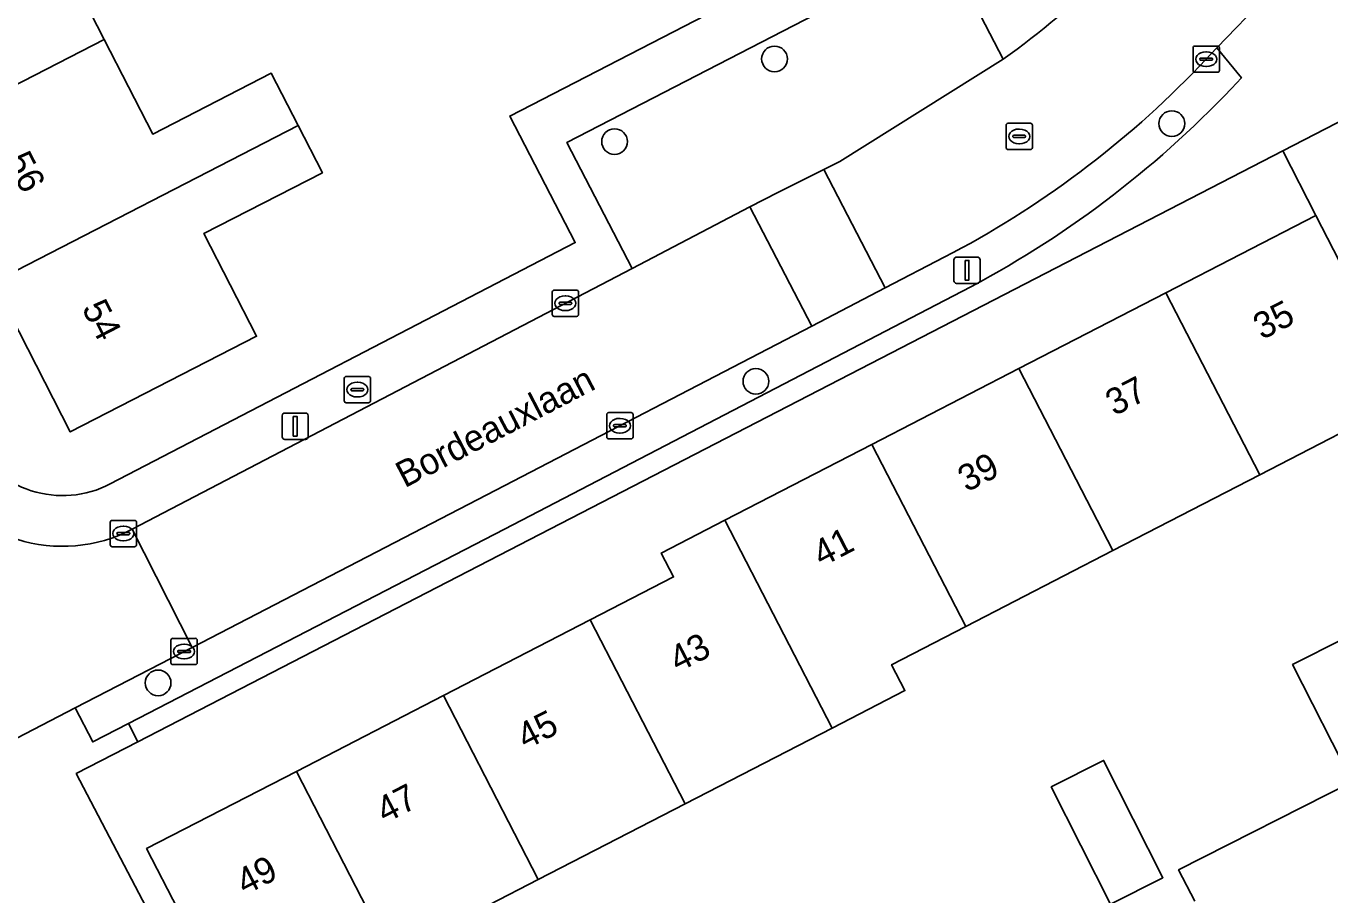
# Model space of a CAD drawing. Extents: x 158455 to 159797, y 387218 to 388672.
# Drawn here: x 159183.61 to 159233.21, y 387844.32 to 387877.37 of the extents above; entities that cross this region are included whole.
import ezdxf

# ---------------------------------------------------------------- set-up
doc = ezdxf.new("R2010")
doc.units = 0
for name, color, linetype in [('IMGEO_Boom', 7, 'Continuous'), ('IMGEO_Brandkraan', 7, 'Continuous'), ('IMGEO_Erf', 7, 'Continuous'), ('IMGEO_Kolk', 7, 'Continuous'), ('IMGEO_Lichtmast', 7, 'Continuous'), ('IMGEO_Openbare_ruimte_label', 7, 'Continuous'), ('IMGEO_Pand', 7, 'Continuous'), ('IMGEO_Pand_nummerreeks', 7, 'Continuous'), ('IMGEO_Parkeervlak_open', 7, 'Continuous'), ('IMGEO_Rijbaan_lokaal_open', 7, 'Continuous'), ('IMGEO_Rioolput', 7, 'Continuous'), ('IMGEO_Voetpad_open', 7, 'Continuous')]:
    doc.layers.add(name, color=color, linetype=linetype)

msp = doc.modelspace()

# ---------------------------------------------------------------- linework, layer by layer
at = {"layer": 'IMGEO_Boom'}
for centre in [(159212.077, 387876.121), (159227.191, 387873.661), (159205.991, 387872.975), (159211.368, 387863.856), (159188.628, 387852.384)]:
    msp.add_circle(centre, 0.489, dxfattribs=at)
at = {"layer": 'IMGEO_Brandkraan'}
for p, q in [((159195.707, 387863.115), (159195.707, 387863.967)), ((159195.782, 387864.041), (159196.634, 387864.041)), ((159196.195, 387863.821), (159196.22, 387863.821)), ((159196.708, 387863.967), (159196.708, 387863.115)), ((159195.966, 387863.535), (159195.966, 387863.547)), ((159196.404, 387863.498), (159196.006, 387863.498)), ((159196.009, 387863.584), (159196.407, 387863.584)), ((159196.218, 387863.261), (159196.193, 387863.261)), ((159196.45, 387863.547), (159196.45, 387863.535)), ((159196.634, 387863.041), (159195.782, 387863.041))]:
    msp.add_line(p, q, dxfattribs=at)
for points in [[(159195.707, 387863.115), (159195.707, 387863.967)], [(159195.782, 387864.041), (159196.634, 387864.041)], [(159196.708, 387863.967), (159196.708, 387863.115)], [(159196.634, 387863.041), (159195.782, 387863.041)]]:
    msp.add_lwpolyline(points, dxfattribs=at)
for centre, radius, start, end in [((159195.784, 387863.965), 0.0765, 91.552, 178.448), ((159195.784, 387863.965), 0.0765, 91.552, 178.448), ((159196.632, 387863.965), 0.0765, 1.552, 88.448), ((159196.632, 387863.965), 0.0765, 1.552, 88.448), ((159196.006, 387863.544), 0.0403, 85.8775, 175.7526), ((159196.003, 387863.534), 0.0366, 178.938, 274.7102), ((159196.407, 387863.541), 0.043, 264.8664, 352.4533), ((159196.411, 387863.546), 0.0386, 1.7309, 96.639), ((159195.784, 387863.117), 0.0765, 181.552, 268.448), ((159195.784, 387863.117), 0.0765, 181.552, 268.448), ((159196.632, 387863.117), 0.0765, 271.552, 358.448), ((159196.632, 387863.117), 0.0765, 271.552, 358.448)]:
    msp.add_arc(centre, radius, start, end, dxfattribs=at)
for centre, major_axis, ratio, start_param, end_param in [((159196.194, 387863.541), (-0.387, 0.002), 0.722429, 4.712389, 7.853982), ((159196.219, 387863.541), (-0.39, 0.002), 0.717154, 1.570796, 4.712389)]:
    msp.add_ellipse(centre, major_axis=major_axis, ratio=ratio, start_param=start_param, end_param=end_param, dxfattribs=at)
at = {"layer": 'IMGEO_Erf'}
for points in [[(159182.6, 387884.527), (159187.102, 387886.838), (159188.174, 387884.75), (159189.147, 387882.854), (159184.682, 387880.563), (159186.58, 387876.865), (159188.427, 387873.266), (159192.933, 387875.579), (159193.956, 387873.586), (159194.876, 387871.794), (159190.37, 387869.481), (159192.376, 387865.572), (159185.288, 387861.933), (159182.362, 387867.633)], [(159186.804, 387859.951), (159204.498, 387869.135), (159202.007, 387873.947), (159220.241, 387883.354), (159223.21, 387880.515)], [(159191.802, 387839.076), (159188.192, 387846.076), (159193.887, 387849.013), (159199.479, 387851.897), (159205.07, 387854.78), (159208.236, 387856.413), (159207.767, 387857.323), (159210.191, 387858.573), (159215.783, 387861.457), (159221.374, 387864.34), (159226.965, 387867.224), (159232.663, 387870.162), (159231.41, 387872.62), (159187.86, 387850.144), (159185.514, 387848.933), (159196.467, 387828.005)], [(159228.068, 387844.083), (159227.45, 387845.27), (159234.049, 387848.612), (159231.786, 387853.079), (159233.747, 387854.072), (159235.745, 387855.083), (159238.007, 387850.617), (159241.754, 387852.515), (159239.491, 387856.982), (159236.235, 387863.236), (159230.537, 387860.297), (159224.946, 387857.414), (159219.356, 387854.531), (159216.531, 387853.074), (159217.038, 387852.09), (159214.272, 387850.663), (159208.68, 387847.78), (159203.09, 387844.897), (159197.498, 387842.013)]]:
    msp.add_lwpolyline(points, dxfattribs=at)
msp.add_lwpolyline([(159222.602, 387848.427), (159224.592, 387849.435), (159226.855, 387844.969), (159224.864, 387843.961)], close=True, dxfattribs=at)
msp.add_arc((159184.994, 387863.438), 3.929, 207.0708, 297.4375, dxfattribs=at)
at = {"layer": 'IMGEO_Kolk'}
for p, q in [((159227.998, 387875.687), (159227.998, 387876.539)), ((159228.073, 387876.613), (159228.925, 387876.613)), ((159228.3, 387876.156), (159228.698, 387876.156)), ((159228.486, 387876.393), (159228.511, 387876.393)), ((159228.999, 387876.539), (159228.999, 387875.687)), ((159228.257, 387876.107), (159228.257, 387876.119)), ((159228.695, 387876.07), (159228.297, 387876.07)), ((159228.509, 387875.833), (159228.484, 387875.833)), ((159228.741, 387876.119), (159228.741, 387876.107)), ((159228.925, 387875.613), (159228.073, 387875.613)), ((159203.621, 387866.4), (159203.621, 387867.252)), ((159203.696, 387867.326), (159204.548, 387867.326)), ((159204.622, 387867.252), (159204.622, 387866.4)), ((159203.88, 387866.82), (159203.88, 387866.832)), ((159204.318, 387866.783), (159203.92, 387866.783)), ((159203.923, 387866.869), (159204.321, 387866.869)), ((159204.109, 387867.106), (159204.134, 387867.106)), ((159204.364, 387866.832), (159204.364, 387866.82)), ((159204.548, 387866.326), (159203.696, 387866.326)), ((159204.132, 387866.546), (159204.107, 387866.546)), ((159205.696, 387861.74), (159205.696, 387862.592)), ((159205.771, 387862.666), (159206.623, 387862.666)), ((159206.184, 387862.446), (159206.209, 387862.446)), ((159206.697, 387862.592), (159206.697, 387861.74)), ((159205.955, 387862.16), (159205.955, 387862.172)), ((159206.393, 387862.123), (159205.995, 387862.123)), ((159205.998, 387862.209), (159206.396, 387862.209)), ((159206.207, 387861.886), (159206.182, 387861.886)), ((159206.439, 387862.172), (159206.439, 387862.16)), ((159206.623, 387861.666), (159205.771, 387861.666)), ((159186.806, 387857.639), (159186.806, 387858.491)), ((159186.881, 387858.565), (159187.733, 387858.565)), ((159187.294, 387858.345), (159187.319, 387858.345)), ((159187.807, 387858.491), (159187.807, 387857.639)), ((159187.065, 387858.059), (159187.065, 387858.071)), ((159187.503, 387858.022), (159187.105, 387858.022)), ((159187.108, 387858.108), (159187.506, 387858.108)), ((159187.317, 387857.785), (159187.292, 387857.785)), ((159187.549, 387858.071), (159187.549, 387858.059)), ((159187.733, 387857.565), (159186.881, 387857.565)), ((159189.116, 387853.152), (159189.116, 387854.004)), ((159189.191, 387854.078), (159190.043, 387854.078)), ((159189.604, 387853.858), (159189.629, 387853.858)), ((159190.117, 387854.004), (159190.117, 387853.152)), ((159189.375, 387853.572), (159189.375, 387853.584)), ((159189.813, 387853.535), (159189.415, 387853.535)), ((159189.418, 387853.621), (159189.816, 387853.621)), ((159189.859, 387853.584), (159189.859, 387853.572)), ((159190.043, 387853.078), (159189.191, 387853.078)), ((159189.627, 387853.298), (159189.602, 387853.298))]:
    msp.add_line(p, q, dxfattribs=at)
for points in [[(159227.998, 387875.687), (159227.998, 387876.539)], [(159228.073, 387876.613), (159228.925, 387876.613)], [(159228.999, 387876.539), (159228.999, 387875.687)], [(159228.925, 387875.613), (159228.073, 387875.613)], [(159203.621, 387866.4), (159203.621, 387867.252)], [(159203.696, 387867.326), (159204.548, 387867.326)], [(159204.622, 387867.252), (159204.622, 387866.4)], [(159204.548, 387866.326), (159203.696, 387866.326)], [(159205.696, 387861.74), (159205.696, 387862.592)], [(159205.771, 387862.666), (159206.623, 387862.666)], [(159206.697, 387862.592), (159206.697, 387861.74)], [(159206.623, 387861.666), (159205.771, 387861.666)], [(159186.806, 387857.639), (159186.806, 387858.491)], [(159186.881, 387858.565), (159187.733, 387858.565)], [(159187.807, 387858.491), (159187.807, 387857.639)], [(159187.733, 387857.565), (159186.881, 387857.565)], [(159189.116, 387853.152), (159189.116, 387854.004)], [(159189.191, 387854.078), (159190.043, 387854.078)], [(159190.117, 387854.004), (159190.117, 387853.152)], [(159190.043, 387853.078), (159189.191, 387853.078)]]:
    msp.add_lwpolyline(points, dxfattribs=at)
for centre, radius, start, end in [((159228.075, 387876.537), 0.0765, 91.552, 178.448), ((159228.075, 387876.537), 0.0765, 91.552, 178.448), ((159228.297, 387876.116), 0.0403, 85.8775, 175.7526), ((159228.702, 387876.118), 0.0386, 1.7309, 96.639), ((159228.923, 387876.537), 0.0765, 1.552, 88.448), ((159228.923, 387876.537), 0.0765, 1.552, 88.448), ((159228.075, 387875.689), 0.0765, 181.552, 268.448), ((159228.075, 387875.689), 0.0765, 181.552, 268.448), ((159228.294, 387876.106), 0.0366, 178.938, 274.7102), ((159228.698, 387876.113), 0.043, 264.8664, 352.4533), ((159228.923, 387875.689), 0.0765, 271.552, 358.448), ((159228.923, 387875.689), 0.0765, 271.552, 358.448), ((159203.698, 387867.25), 0.0765, 91.552, 178.448), ((159203.698, 387867.25), 0.0765, 91.552, 178.448), ((159204.546, 387867.25), 0.0765, 1.552, 88.448), ((159204.546, 387867.25), 0.0765, 1.552, 88.448), ((159203.92, 387866.829), 0.0403, 85.8775, 175.7526), ((159203.917, 387866.819), 0.0366, 178.938, 274.7102), ((159204.321, 387866.826), 0.043, 264.8664, 352.4533), ((159204.325, 387866.831), 0.0386, 1.7309, 96.639), ((159203.698, 387866.402), 0.0765, 181.552, 268.448), ((159203.698, 387866.402), 0.0765, 181.552, 268.448), ((159204.546, 387866.402), 0.0765, 271.552, 358.448), ((159204.546, 387866.402), 0.0765, 271.552, 358.448), ((159205.773, 387862.59), 0.0765, 91.552, 178.448), ((159205.773, 387862.59), 0.0765, 91.552, 178.448), ((159206.621, 387862.59), 0.0765, 1.552, 88.448), ((159206.621, 387862.59), 0.0765, 1.552, 88.448), ((159205.995, 387862.169), 0.0403, 85.8775, 175.7526), ((159205.992, 387862.159), 0.0366, 178.938, 274.7102), ((159206.396, 387862.166), 0.043, 264.8664, 352.4533), ((159206.4, 387862.171), 0.0386, 1.7309, 96.639), ((159205.773, 387861.742), 0.0765, 181.552, 268.448), ((159205.773, 387861.742), 0.0765, 181.552, 268.448), ((159206.621, 387861.742), 0.0765, 271.552, 358.448), ((159206.621, 387861.742), 0.0765, 271.552, 358.448), ((159186.883, 387858.489), 0.0765, 91.552, 178.448), ((159186.883, 387858.489), 0.0765, 91.552, 178.448), ((159187.731, 387858.489), 0.0765, 1.552, 88.448), ((159187.731, 387858.489), 0.0765, 1.552, 88.448), ((159187.105, 387858.068), 0.0403, 85.8775, 175.7526), ((159187.102, 387858.058), 0.0366, 178.938, 274.7102), ((159187.506, 387858.065), 0.043, 264.8664, 352.4533), ((159187.51, 387858.07), 0.0386, 1.7309, 96.639), ((159186.883, 387857.641), 0.0765, 181.552, 268.448), ((159186.883, 387857.641), 0.0765, 181.552, 268.448), ((159187.731, 387857.641), 0.0765, 271.552, 358.448), ((159187.731, 387857.641), 0.0765, 271.552, 358.448), ((159189.193, 387854.002), 0.0765, 91.552, 178.448), ((159189.193, 387854.002), 0.0765, 91.552, 178.448), ((159190.041, 387854.002), 0.0765, 1.552, 88.448), ((159190.041, 387854.002), 0.0765, 1.552, 88.448), ((159189.415, 387853.581), 0.0403, 85.8775, 175.7526), ((159189.412, 387853.571), 0.0366, 178.938, 274.7102), ((159189.816, 387853.578), 0.043, 264.8664, 352.4533), ((159189.82, 387853.583), 0.0386, 1.7309, 96.639), ((159189.193, 387853.154), 0.0765, 181.552, 268.448), ((159189.193, 387853.154), 0.0765, 181.552, 268.448), ((159190.041, 387853.154), 0.0765, 271.552, 358.448), ((159190.041, 387853.154), 0.0765, 271.552, 358.448)]:
    msp.add_arc(centre, radius, start, end, dxfattribs=at)
for centre, major_axis, ratio, start_param, end_param in [((159228.485, 387876.113), (-0.387, 0.002), 0.722429, 4.712389, 7.853982), ((159228.51, 387876.113), (-0.39, 0.002), 0.717154, 1.570796, 4.712389), ((159204.108, 387866.826), (-0.387, 0.002), 0.722429, 4.712389, 7.853982), ((159204.133, 387866.826), (-0.39, 0.002), 0.717154, 1.570796, 4.712389), ((159206.183, 387862.166), (-0.387, 0.002), 0.722429, 4.712389, 7.853982), ((159206.208, 387862.166), (-0.39, 0.002), 0.717154, 1.570796, 4.712389), ((159187.293, 387858.065), (-0.387, 0.002), 0.722429, 4.712389, 7.853982), ((159187.318, 387858.065), (-0.39, 0.002), 0.717154, 1.570796, 4.712389), ((159189.603, 387853.578), (-0.387, 0.002), 0.722429, 4.712389, 7.853982), ((159189.628, 387853.578), (-0.39, 0.002), 0.717154, 1.570796, 4.712389)]:
    msp.add_ellipse(centre, major_axis=major_axis, ratio=ratio, start_param=start_param, end_param=end_param, dxfattribs=at)
at = {"layer": 'IMGEO_Lichtmast'}
for p, q in [((159218.904, 387867.684), (159218.904, 387868.484)), ((159218.904, 387868.484), (159218.904, 387867.684)), ((159219.004, 387868.584), (159219.794, 387868.584)), ((159219.794, 387868.584), (159219.004, 387868.584)), ((159219.894, 387868.484), (159219.894, 387867.684)), ((159219.894, 387867.684), (159219.894, 387868.484)), ((159219.794, 387867.584), (159219.004, 387867.584)), ((159219.004, 387867.584), (159219.794, 387867.584)), ((159193.347, 387861.749), (159193.347, 387862.549)), ((159193.347, 387862.549), (159193.347, 387861.749)), ((159193.447, 387862.649), (159194.237, 387862.649)), ((159194.237, 387862.649), (159193.447, 387862.649)), ((159194.337, 387862.549), (159194.337, 387861.749)), ((159194.337, 387861.749), (159194.337, 387862.549)), ((159194.237, 387861.649), (159193.447, 387861.649)), ((159193.447, 387861.649), (159194.237, 387861.649))]:
    msp.add_line(p, q, dxfattribs=at)
for points in [[(159219.324, 387868.459), (159219.474, 387868.459), (159219.474, 387867.709), (159219.324, 387867.709), (159219.324, 387868.459)], [(159193.767, 387862.524), (159193.917, 387862.524), (159193.917, 387861.774), (159193.767, 387861.774), (159193.767, 387862.524)]]:
    msp.add_lwpolyline(points, dxfattribs=at)
for centre, start, end in [((159219.004, 387868.484), 90, 180), ((159219.004, 387868.484), 90, 180), ((159219.794, 387868.484), 0, 90), ((159219.794, 387868.484), 360, 90), ((159219.004, 387867.684), 180, 270), ((159219.004, 387867.684), 180, 270), ((159219.794, 387867.684), 270, 0), ((159219.794, 387867.684), 270, 0), ((159193.447, 387862.549), 90, 180), ((159193.447, 387862.549), 90, 180), ((159194.237, 387862.549), 0, 90), ((159194.237, 387862.549), 360, 90), ((159193.447, 387861.749), 180, 270), ((159193.447, 387861.749), 180, 270), ((159194.237, 387861.749), 270, 0), ((159194.237, 387861.749), 270, 0)]:
    msp.add_arc(centre, 0.1, start, end, dxfattribs=at)
at = {"layer": 'IMGEO_Pand'}
for points in [[(159186.58, 387876.865), (159184.682, 387880.563), (159189.147, 387882.854), (159188.174, 387884.75), (159176.621, 387878.819), (159179.492, 387873.225)], [(159182.362, 387867.633), (159193.956, 387873.586), (159192.933, 387875.579), (159188.427, 387873.266), (159186.58, 387876.865), (159179.492, 387873.225)], [(159182.362, 387867.633), (159185.288, 387861.933), (159192.376, 387865.572), (159190.37, 387869.481), (159194.876, 387871.794), (159193.956, 387873.586)], [(159230.537, 387860.297), (159236.235, 387863.236), (159232.663, 387870.162), (159226.965, 387867.224)], [(159230.537, 387860.297), (159226.965, 387867.224), (159221.374, 387864.34), (159224.946, 387857.414)], [(159224.946, 387857.414), (159221.374, 387864.34), (159215.783, 387861.457), (159219.356, 387854.531)], [(159215.783, 387861.457), (159210.191, 387858.573), (159214.272, 387850.663), (159217.038, 387852.09), (159216.531, 387853.074), (159219.356, 387854.531)], [(159210.191, 387858.573), (159207.767, 387857.323), (159208.236, 387856.413), (159205.07, 387854.78), (159208.68, 387847.78), (159214.272, 387850.663)], [(159203.09, 387844.897), (159208.68, 387847.78), (159205.07, 387854.78), (159199.479, 387851.897)], [(159236.042, 387849.622), (159233.747, 387854.072), (159231.786, 387853.079), (159234.049, 387848.612)], [(159203.09, 387844.897), (159199.479, 387851.897), (159193.887, 387849.013), (159197.498, 387842.013)], [(159226.855, 387844.969), (159224.592, 387849.435), (159222.602, 387848.427), (159224.864, 387843.961)], [(159193.887, 387849.013), (159188.192, 387846.076), (159191.802, 387839.076), (159197.498, 387842.013)]]:
    msp.add_lwpolyline(points, close=True, dxfattribs=at)
at = {"layer": 'IMGEO_Parkeervlak_open'}
msp.add_lwpolyline([(159211.142, 387870.49), (159212.205, 387871.045), (159213.952, 387871.917), (159214.556, 387872.219), (159220.781, 387876.11), (159218.575, 387880.369), (159204.175, 387872.94), (159206.656, 387868.149)], close=True, dxfattribs=at)
for points in [[(159229.46, 387875.003), (159229.839, 387875.399), (159228.909, 387876.539), (159228.242, 387875.843)], [(159218.535, 387868.575), (159216.288, 387867.408), (159213.492, 387865.955), (159201.132, 387859.533), (159189.925, 387853.735), (159185.473, 387851.432), (159186.144, 387850.134), (159187.502, 387850.836), (159201.805, 387858.236), (159219.209, 387867.279)]]:
    msp.add_lwpolyline(points, dxfattribs=at)
for centre, radius, start, end in [((159201.366, 387901.621), 37.24, 297.4534, 316.1938), ((159201.371, 387901.617), 38.695, 297.4508, 316.5444)]:
    msp.add_arc(centre, radius, start, end, dxfattribs=at)
at = {"layer": 'IMGEO_Rijbaan_lokaal_open'}
for points in [[(159228.242, 387875.843), (159228.909, 387876.539), (159232.628, 387880.416), (159247.867, 387903.194)], [(159164.538, 387890.533), (159163.263, 387892.918), (159158.79, 387890.628), (159161.853, 387884.646), (159166.778, 387875.029), (159170.45, 387867.911), (159172.809, 387863.339), (159179.976, 387849.448), (159180.326, 387848.77), (159180.682, 387848.954), (159185.473, 387851.432), (159189.925, 387853.735), (159187.648, 387858.23)], [(159220.781, 387876.11), (159214.556, 387872.219), (159213.952, 387871.917), (159216.288, 387867.408), (159218.535, 387868.575)], [(159237.516, 387875.773), (159231.41, 387872.62), (159232.663, 387870.162), (159236.235, 387863.236)], [(159196.467, 387828.005), (159185.514, 387848.933), (159187.86, 387850.144), (159187.502, 387850.836), (159186.144, 387850.134), (159185.473, 387851.432), (159180.682, 387848.954)], [(159234.049, 387848.612), (159227.45, 387845.27), (159228.068, 387844.083)]]:
    msp.add_lwpolyline(points, dxfattribs=at)
for points in [[(159211.142, 387870.49), (159213.492, 387865.955), (159216.288, 387867.408), (159213.952, 387871.917), (159212.205, 387871.045)], [(159201.132, 387859.533), (159213.492, 387865.955), (159211.142, 387870.49), (159206.656, 387868.149), (159187.648, 387858.23), (159189.925, 387853.735)]]:
    msp.add_lwpolyline(points, close=True, dxfattribs=at)
for centre, radius, start, end in [((159197.588, 387908.141), 39.546, 305.9073, 321.043), ((159201.366, 387901.621), 37.24, 297.4534, 316.1938), ((159184.992, 387863.317), 5.739, 252.3695, 297.5677)]:
    msp.add_arc(centre, radius, start, end, dxfattribs=at)
at = {"layer": 'IMGEO_Rioolput'}
for p, q in [((159220.961, 387873.674), (159221.813, 387873.674)), ((159220.886, 387872.748), (159220.886, 387873.6)), ((159221.145, 387873.168), (159221.145, 387873.18)), ((159221.188, 387873.217), (159221.586, 387873.217)), ((159221.374, 387873.454), (159221.399, 387873.454)), ((159221.629, 387873.18), (159221.629, 387873.168)), ((159221.887, 387873.6), (159221.887, 387872.748)), ((159221.813, 387872.674), (159220.961, 387872.674)), ((159221.583, 387873.131), (159221.185, 387873.131)), ((159221.397, 387872.894), (159221.372, 387872.894))]:
    msp.add_line(p, q, dxfattribs=at)
for points in [[(159220.961, 387873.674), (159221.813, 387873.674)], [(159220.886, 387872.748), (159220.886, 387873.6)], [(159221.887, 387873.6), (159221.887, 387872.748)], [(159221.813, 387872.674), (159220.961, 387872.674)]]:
    msp.add_lwpolyline(points, dxfattribs=at)
for centre, radius, start, end in [((159220.963, 387873.598), 0.0765, 91.552, 178.448), ((159220.963, 387873.598), 0.0765, 91.552, 178.448), ((159221.811, 387873.598), 0.0765, 1.552, 88.448), ((159221.811, 387873.598), 0.0765, 1.552, 88.448), ((159221.185, 387873.177), 0.0403, 85.8775, 175.7526), ((159221.182, 387873.167), 0.0366, 178.938, 274.7102), ((159221.586, 387873.174), 0.043, 264.8664, 352.4533), ((159221.59, 387873.179), 0.0386, 1.7309, 96.639), ((159220.963, 387872.75), 0.0765, 181.552, 268.448), ((159220.963, 387872.75), 0.0765, 181.552, 268.448), ((159221.811, 387872.75), 0.0765, 271.552, 358.448), ((159221.811, 387872.75), 0.0765, 271.552, 358.448)]:
    msp.add_arc(centre, radius, start, end, dxfattribs=at)
for centre, major_axis, ratio, start_param, end_param in [((159221.373, 387873.174), (-0.387, 0.002), 0.722429, 4.712389, 7.853982), ((159221.398, 387873.174), (-0.39, 0.002), 0.717154, 1.570796, 4.712389)]:
    msp.add_ellipse(centre, major_axis=major_axis, ratio=ratio, start_param=start_param, end_param=end_param, dxfattribs=at)
at = {"layer": 'IMGEO_Voetpad_open'}
for points in [[(159219.209, 387867.279), (159201.805, 387858.236), (159187.502, 387850.836), (159187.86, 387850.144), (159231.41, 387872.62), (159237.516, 387875.773), (159236.157, 387878.307), (159234.978, 387880.667), (159238.822, 387882.588), (159237.483, 387885.495), (159243.015, 387893.504), (159249.369, 387903.276), (159251.15, 387904.563), (159256.999, 387920.292), (159249.617, 387950.593), (159250.979, 387952.749), (159251.549, 387952.908), (159249.124, 387962.673), (159248.605, 387962.524), (159246.238, 387963.945)], [(159247.867, 387903.194), (159232.628, 387880.416), (159228.909, 387876.539), (159229.839, 387875.399), (159229.46, 387875.003)], [(159223.21, 387880.515), (159220.241, 387883.354), (159202.007, 387873.947), (159204.498, 387869.135), (159186.804, 387859.951)], [(159187.648, 387858.23), (159206.656, 387868.149), (159204.175, 387872.94), (159218.575, 387880.369), (159220.781, 387876.11)]]:
    msp.add_lwpolyline(points, dxfattribs=at)
for centre, radius, start, end in [((159197.588, 387908.141), 39.546, 305.9073, 321.043), ((159201.371, 387901.617), 38.695, 297.4508, 316.5444), ((159184.994, 387863.438), 3.929, 207.0708, 297.4375), ((159184.992, 387863.317), 5.739, 252.3695, 297.5677)]:
    msp.add_arc(centre, radius, start, end, dxfattribs=at)

# ---------------------------------------------------------------- texts
at = {"layer": 'IMGEO_Openbare_ruimte_label'}
msp.add_text('Bordeauxlaan', height=1, rotation=27.4622, dxfattribs=at).set_placement((159198.01, 387859.784))
at = {"layer": 'IMGEO_Pand_nummerreeks'}
for s, rotation, p in [('56', 297.1702, (159182.814, 387872.273)), ('54', 297.1702, (159185.707, 387866.637)), ('35', 27.2804, (159230.622, 387865.419)), ('37', 27.2804, (159225.004, 387862.522)), ('39', 27.2804, (159219.386, 387859.624)), ('41', 27.2804, (159213.869, 387856.779)), ('43', 27.2809, (159208.407, 387852.763)), ('45', 27.2809, (159202.613, 387849.826)), ('47', 27.2809, (159197.26, 387847.019)), ('49', 27.2809, (159191.933, 387844.289))]:
    msp.add_text(s, height=1, rotation=rotation, dxfattribs=at).set_placement(p)

doc.saveas('drawing.dxf')
